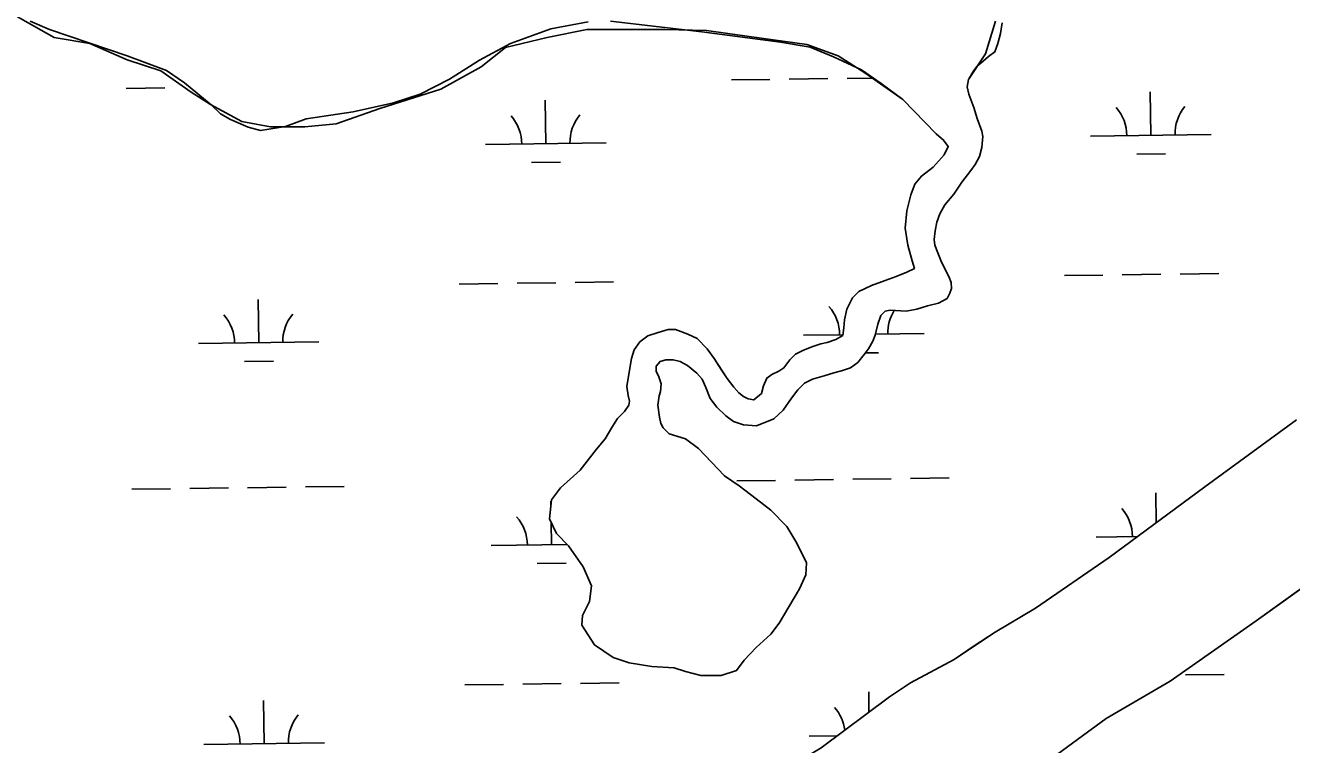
# Model space of a CAD drawing. Extents: x 3767014 to 3805179, y 361544 to 387384.
# Drawn here: x 3798204 to 3799254, y 377879 to 378476 of the extents above; entities that cross this region are included whole.
import ezdxf

# ---------------------------------------------------------------- set-up
doc = ezdxf.new("R2010")
doc.units = 0
doc.layers.add('V-TOPO-SHOR', color=7, linetype='Continuous')
doc.layers.add('V-WETL-SWMP', color=7, linetype='Continuous')

msp = doc.modelspace()

# ---------------------------------------------------------------- linework, layer by layer
at = {"layer": 'V-TOPO-SHOR'}
for points in [[(3798670.397, 378478.66), (3798639.431, 378472.801), (3798606.118, 378460.609), (3798580.312, 378446.773), (3798555.445, 378431.061), (3798531.045, 378418.634), (3798508.992, 378411.363), (3798475.681, 378404.099), (3798436.741, 378398.24), (3798419.38, 378391.909), (3798398.736, 378388.628), (3798388.416, 378391.446), (3798373.871, 378397.783), (3798365.663, 378402.239), (3798357.688, 378409.747), (3798335.639, 378428.05), (3798320.865, 378438.28), (3798288.023, 378450.39), (3798223.753, 378472.217), (3798207.567, 378479.256)], [(3798931.476, 378414.341), (3798913.65, 378427.481), (3798897.231, 378438.978), (3798874.009, 378449.538), (3798854.774, 378457.752), (3798829.91, 378461.744), (3798764.933, 378470.436), (3798688.929, 378479.363)], [(3798985.902, 378430.799), (3798990.36, 378438.305), (3798993.174, 378442.059), (3798998.102, 378446.044), (3799002.56, 378450.031), (3799007.721, 378453.785), (3799010.303, 378460.822), (3799012.651, 378469.033), (3799013.824, 378477.946)], [(3798737.663, 378136.911), (3798732.738, 378141.838), (3798730.862, 378145.357), (3798729.691, 378150.753), (3798728.284, 378160.606), (3798729.457, 378168.347), (3798730.397, 378171.866), (3798731.102, 378178.434), (3798729.226, 378184.064), (3798726.881, 378188.756), (3798726.883, 378192.979), (3798730.168, 378196.964), (3798734.86, 378198.371), (3798740.959, 378198.371), (3798746.822, 378196.962), (3798752.921, 378193.444), (3798760.66, 378187.107), (3798765.117, 378182.182), (3798768.164, 378175.376), (3798771.683, 378166.228), (3798777.311, 378158.955), (3798784.581, 378151.683), (3798791.149, 378147.224), (3798799.359, 378144.406), (3798810.15, 378143.466), (3798824.462, 378149.33), (3798832.203, 378156.6), (3798839.242, 378166.451), (3798844.403, 378173.252), (3798850.035, 378178.882), (3798856.603, 378182.165), (3798866.223, 378184.977), (3798874.198, 378187.558), (3798880.532, 378189.198), (3798888.04, 378191.543), (3798894.139, 378196), (3798899.535, 378202.565), (3798903.056, 378207.493), (3798906.574, 378213.825), (3798908.688, 378218.751), (3798910.799, 378227.899), (3798913.146, 378234.936), (3798916.9, 378238.688), (3798920.89, 378239.393), (3798934.259, 378238.686), (3798943.174, 378240.326), (3798952.089, 378243.14), (3798961.004, 378245.25), (3798968.276, 378249.235), (3798970.388, 378253.458), (3798971.797, 378257.446), (3798971.564, 378262.371), (3798969.688, 378267.532), (3798963.591, 378279.263), (3798958.196, 378293.339), (3798957.494, 378298.031), (3798958.434, 378305.303), (3798959.607, 378312.576), (3798962.19, 378319.377), (3798966.413, 378326.883), (3798973.687, 378335.796), (3798980.491, 378345.647), (3798987.999, 378355.264), (3798991.519, 378360.423), (3798995.04, 378366.991), (3798997.151, 378374.497), (3798997.858, 378383.646), (3798997.153, 378387.869), (3798993.168, 378398.426), (3798990.354, 378407.574), (3798986.369, 378418.601), (3798984.962, 378424.7), (3798985.902, 378430.799)], [(3798704.787, 378163.885), (3798704.826, 378164.081), (3798703.654, 378168.773), (3798702.716, 378176.279), (3798703.656, 378183.083), (3798705.065, 378191.058), (3798706.475, 378199.504), (3798708.586, 378206.541), (3798713.28, 378213.109), (3798720.083, 378218.267), (3798728.529, 378221.081), (3798736.74, 378223.424), (3798742.839, 378223.424), (3798753.161, 378219.668), (3798760.9, 378215.914), (3798769.108, 378207.468), (3798774.972, 378199.258), (3798780.835, 378190.343), (3798785.761, 378182.833), (3798791.389, 378175.561), (3798795.612, 378170.869), (3798799.364, 378167.819), (3798803.351, 378165.941), (3798807.807, 378165.001), (3798814.377, 378170.395), (3798816.02, 378176.73), (3798818.603, 378183.062), (3798822.825, 378186.112), (3798828.691, 378188.926), (3798832.914, 378191.504), (3798837.839, 378198.308), (3798842.533, 378202.998), (3798848.632, 378206.047), (3798856.138, 378209.094), (3798863.413, 378211.439), (3798868.807, 378212.613), (3798875.844, 378215.191), (3798881.71, 378218.474), (3798882.65, 378224.809), (3798883.121, 378231.377), (3798884.999, 378240.29), (3798889.693, 378249.672), (3798895.087, 378255.066), (3798905.645, 378259.991), (3798916.907, 378264.21), (3798926.055, 378267.493), (3798934.734, 378271.012), (3798941.069, 378274.059), (3798939.195, 378280.394), (3798935.676, 378293.531), (3798933.334, 378307.605), (3798934.745, 378321.915), (3798938.265, 378335.051), (3798941.55, 378343.966), (3798946.947, 378350.767), (3798956.802, 378358.037), (3798965.716, 378368.357), (3798969.237, 378375.394), (3798965.25, 378380.555), (3798959.151, 378385.716), (3798931.476, 378414.341)], [(3798684.647, 378132.651), (3798690.279, 378142.268), (3798694.973, 378149.539), (3798700.603, 378155.402), (3798704.121, 378160.563), (3798704.787, 378163.885)], [(3799258.124, 378148.597), (3799182.141, 378092.934), (3799102.658, 378034.314), (3799041.687, 377992.101), (3799008.014, 377972.434), (3798990.591, 377960.85), (3798974.027, 377949.734), (3798937.788, 377930.376), (3798920.368, 377918.715), (3798863.749, 377876.346), (3798793.289, 377833.977), (3798710.622, 377782.437), (3798594.977, 377705.006), (3798493.255, 377645.77), (3798414.551, 377585.206), (3798374.187, 377547.5), (3798343.7, 377528.763), (3798331.492, 377522.701), (3798307.461, 377513.528), (3798281.566, 377507.39), (3798199.777, 377497.824)], [(3798737.663, 378136.911), (3798751.381, 378132.688), (3798761.93, 378124.772), (3798773.008, 378113.162), (3798783.557, 378102.082), (3798795.692, 378093.638), (3798809.933, 378083.083), (3798822.068, 378073.584), (3798835.255, 378059.865), (3798843.695, 378046.145), (3798851.606, 378029.79), (3798851.076, 378019.765), (3798845.798, 378008.159), (3798836.826, 377993.389), (3798828.91, 377979.671), (3798822.049, 377970.703), (3798809.913, 377959.628), (3798799.888, 377949.076), (3798793.553, 377940.637), (3798780.891, 377936.418), (3798764.009, 377936.42), (3798751.346, 377939.588), (3798741.85, 377942.754), (3798723.385, 377943.815), (3798704.392, 377946.983), (3798691.203, 377951.206), (3798675.904, 377961.76), (3798665.355, 377978.117), (3798665.883, 377986.03), (3798671.689, 377997.636), (3798673.274, 378010.828), (3798666.42, 378026.657), (3798654.287, 378044.069), (3798644.264, 378054.096), (3798638.462, 378066.23), (3798640.048, 378082.057), (3798647.437, 378092.082), (3798663.794, 378106.85), (3798677.516, 378124.258), (3798684.647, 378132.651)], [(3799048.562, 377862.86), (3799100.203, 377900.565), (3799153.164, 377931.74), (3799224.555, 377981.805), (3799289.651, 378028.451)]]:
    msp.add_lwpolyline(points, dxfattribs=at)
at = {"layer": 'V-WETL-SWMP'}
for p, q in [((3798189.01, 378487.59), (3798227.708, 378465.717)), ((3799000.001, 378452.256), (3799008.414, 378479.177)), ((3798636.569, 378465.717), (3798669.379, 378472.447)), ((3798669.379, 378472.447), (3798698.824, 378472.447)), ((3798698.824, 378472.447), (3798734.157, 378472.447)), ((3798734.157, 378472.447), (3798768.65, 378471.606)), ((3798768.65, 378471.606), (3798803.983, 378466.558)), ((3798227.708, 378465.717), (3798257.153, 378460.669)), ((3798257.153, 378460.669), (3798288.28, 378447.208)), ((3798602.077, 378457.304), (3798636.569, 378465.717)), ((3798803.983, 378466.558), (3798851.936, 378459.828)), ((3798851.936, 378459.828), (3798878.016, 378450.574)), ((3798288.28, 378447.208), (3798316.042, 378437.954)), ((3798581.886, 378441.32), (3798602.077, 378457.304)), ((3798878.016, 378450.574), (3798899.889, 378436.272)), ((3798985.901, 378430.799), (3799000.001, 378452.256)), ((3798316.042, 378437.954), (3798341.281, 378420.288)), ((3798548.235, 378422.811), (3798581.886, 378441.32)), ((3798789.309, 378430.469), (3798821.306, 378430.914)), ((3798837.305, 378431.136), (3798869.302, 378431.58)), ((3798885.3, 378431.802), (3798905.914, 378432.089)), ((3798899.889, 378436.272), (3798931.475, 378414.341)), ((3798984.962, 378424.7), (3798985.901, 378430.799)), ((3798287.45, 378423.498), (3798319.447, 378423.942)), ((3798335.445, 378424.164), (3798335.737, 378424.168)), ((3798341.281, 378420.288), (3798357.265, 378410.192)), ((3798497.758, 378406.827), (3798548.235, 378422.811)), ((3798986.368, 378418.601), (3798984.962, 378424.7)), ((3798990.354, 378407.575), (3798986.368, 378418.601)), ((3799137.297, 378384.556), (3799136.797, 378420.553)), ((3798357.265, 378410.192), (3798383.345, 378395.891)), ((3798461.583, 378394.208), (3798497.758, 378406.827)), ((3798635.437, 378377.585), (3798634.937, 378413.581)), ((3798931.475, 378414.341), (3798959.151, 378385.717)), ((3798993.168, 378398.426), (3798990.354, 378407.575)), ((3798383.345, 378395.891), (3798406.9, 378391.684)), ((3798997.154, 378387.869), (3798993.168, 378398.426)), ((3798406.9, 378391.684), (3798435.504, 378391.684)), ((3798435.504, 378391.684), (3798461.583, 378394.208)), ((3798959.151, 378385.717), (3798965.249, 378380.555)), ((3798997.857, 378383.646), (3798997.154, 378387.869)), ((3799087.301, 378383.862), (3799187.292, 378385.251)), ((3798585.442, 378376.89), (3798685.432, 378378.279)), ((3798965.249, 378380.555), (3798969.236, 378375.394)), ((3798969.236, 378375.394), (3798965.716, 378368.357)), ((3798995.039, 378366.992), (3798997.151, 378374.498)), ((3798997.151, 378374.498), (3798997.857, 378383.646)), ((3798965.716, 378368.357), (3798956.801, 378358.037)), ((3798991.519, 378360.424), (3798995.039, 378366.992)), ((3799125.512, 378368.96), (3799149.51, 378369.293)), ((3798623.653, 378361.989), (3798647.65, 378362.322)), ((3798956.801, 378358.037), (3798946.947, 378350.767)), ((3798980.491, 378345.647), (3798987.999, 378355.264)), ((3798987.999, 378355.264), (3798991.519, 378360.424)), ((3798941.55, 378343.965), (3798938.265, 378335.051)), ((3798946.947, 378350.767), (3798941.55, 378343.965)), ((3798973.687, 378335.796), (3798980.491, 378345.647)), ((3798938.265, 378335.051), (3798934.744, 378321.915)), ((3798966.413, 378326.883), (3798973.687, 378335.796)), ((3798934.744, 378321.915), (3798933.334, 378307.606)), ((3798962.189, 378319.377), (3798966.413, 378326.883)), ((3798958.434, 378305.303), (3798959.608, 378312.575)), ((3798959.608, 378312.575), (3798962.189, 378319.377)), ((3798933.334, 378307.606), (3798935.677, 378293.531)), ((3798957.494, 378298.031), (3798958.434, 378305.303)), ((3798935.677, 378293.531), (3798939.194, 378280.394)), ((3798958.197, 378293.339), (3798957.494, 378298.031)), ((3798963.59, 378279.263), (3798958.197, 378293.339)), ((3798939.194, 378280.394), (3798941.069, 378274.06)), ((3798969.687, 378267.533), (3798963.59, 378279.263)), ((3798934.735, 378271.011), (3798926.055, 378267.494)), ((3798941.069, 378274.06), (3798934.735, 378271.011)), ((3799065.499, 378268.116), (3799097.496, 378268.56)), ((3799113.494, 378268.782), (3799145.491, 378269.227)), ((3799161.49, 378269.449), (3799193.487, 378269.894)), ((3798563.639, 378261.144), (3798595.636, 378261.589)), ((3798611.635, 378261.811), (3798643.632, 378262.255)), ((3798659.63, 378262.478), (3798691.627, 378262.922)), ((3798905.645, 378259.991), (3798895.088, 378255.066)), ((3798916.906, 378264.211), (3798905.645, 378259.991)), ((3798926.055, 378267.494), (3798916.906, 378264.211)), ((3798971.563, 378262.372), (3798969.687, 378267.533)), ((3798971.796, 378257.446), (3798971.563, 378262.372)), ((3798397.236, 378212.398), (3798396.736, 378248.395)), ((3798889.692, 378249.672), (3798884.998, 378240.289)), ((3798895.088, 378255.066), (3798889.692, 378249.672)), ((3798961.004, 378245.25), (3798968.276, 378249.236)), ((3798968.276, 378249.236), (3798970.388, 378253.458)), ((3798970.388, 378253.458), (3798971.796, 378257.446)), ((3798884.998, 378240.289), (3798883.12, 378231.376)), ((3798913.147, 378234.936), (3798916.901, 378238.689)), ((3798916.901, 378238.689), (3798920.889, 378239.392)), ((3798920.889, 378239.392), (3798934.26, 378238.686)), ((3798934.26, 378238.686), (3798943.175, 378240.326)), ((3798943.175, 378240.326), (3798952.089, 378243.14)), ((3798952.089, 378243.14), (3798961.004, 378245.25)), ((3798883.12, 378231.376), (3798882.65, 378224.808)), ((3798908.687, 378218.751), (3798910.8, 378227.899)), ((3798910.8, 378227.899), (3798913.147, 378234.936)), ((3798720.084, 378218.267), (3798713.28, 378213.108)), ((3798728.529, 378221.081), (3798720.084, 378218.267)), ((3798736.74, 378223.425), (3798728.529, 378221.081)), ((3798742.839, 378223.424), (3798736.74, 378223.425)), ((3798753.16, 378219.669), (3798742.839, 378223.424)), ((3798760.9, 378215.914), (3798753.16, 378219.669)), ((3798849.101, 378218.675), (3798881.807, 378219.129)), ((3798881.71, 378218.474), (3798875.845, 378215.191)), ((3798882.65, 378224.808), (3798881.71, 378218.474)), ((3798906.575, 378213.825), (3798908.687, 378218.751)), ((3798908.861, 378219.505), (3798949.091, 378220.064)), ((3798347.241, 378211.704), (3798447.232, 378213.093)), ((3798708.587, 378206.54), (3798706.475, 378199.503)), ((3798713.28, 378213.108), (3798708.587, 378206.54)), ((3798769.109, 378207.468), (3798760.9, 378215.914)), ((3798774.972, 378199.257), (3798769.109, 378207.468)), ((3798848.632, 378206.047), (3798842.533, 378202.998)), ((3798856.139, 378209.095), (3798848.632, 378206.047)), ((3798863.412, 378211.44), (3798856.139, 378209.095)), ((3798868.807, 378212.612), (3798863.412, 378211.44)), ((3798875.845, 378215.191), (3798868.807, 378212.612)), ((3798899.536, 378202.566), (3798903.055, 378207.492)), ((3798903.055, 378207.492), (3798906.575, 378213.825)), ((3798385.452, 378196.802), (3798409.45, 378197.135)), ((3798706.475, 378199.503), (3798703.657, 378183.083)), ((3798726.882, 378192.978), (3798730.167, 378196.965)), ((3798730.167, 378196.965), (3798734.859, 378198.372)), ((3798734.859, 378198.372), (3798740.958, 378198.371)), ((3798740.958, 378198.371), (3798746.822, 378196.963)), ((3798746.822, 378196.963), (3798752.921, 378193.443)), ((3798785.76, 378182.834), (3798774.972, 378199.257)), ((3798837.84, 378198.308), (3798832.913, 378191.505)), ((3798842.533, 378202.998), (3798837.84, 378198.308)), ((3798888.039, 378191.543), (3798894.139, 378195.999)), ((3798894.139, 378195.999), (3798899.536, 378202.566)), ((3798900.53, 378203.957), (3798911.309, 378204.107)), ((3798726.881, 378188.756), (3798726.882, 378192.978)), ((3798729.226, 378184.064), (3798726.881, 378188.756)), ((3798752.921, 378193.443), (3798760.661, 378187.108)), ((3798760.661, 378187.108), (3798765.117, 378182.181)), ((3798822.825, 378186.112), (3798818.602, 378183.063)), ((3798828.69, 378188.926), (3798822.825, 378186.112)), ((3798832.913, 378191.505), (3798828.69, 378188.926)), ((3798856.604, 378182.165), (3798866.222, 378184.978)), ((3798866.222, 378184.978), (3798874.198, 378187.557)), ((3798874.198, 378187.557), (3798880.532, 378189.198)), ((3798880.532, 378189.198), (3798888.039, 378191.543)), ((3798703.657, 378183.083), (3798702.717, 378176.28)), ((3798702.717, 378176.28), (3798703.654, 378168.773)), ((3798731.102, 378178.433), (3798729.226, 378184.064)), ((3798730.397, 378171.865), (3798731.102, 378178.433)), ((3798765.117, 378182.181), (3798768.165, 378175.377)), ((3798768.165, 378175.377), (3798771.683, 378166.228)), ((3798791.389, 378175.561), (3798785.76, 378182.834)), ((3798795.611, 378170.869), (3798791.389, 378175.561)), ((3798816.02, 378176.73), (3798814.377, 378170.396)), ((3798818.602, 378183.063), (3798816.02, 378176.73)), ((3798844.404, 378173.253), (3798850.035, 378178.882)), ((3798850.035, 378178.882), (3798856.604, 378182.165)), ((3798703.654, 378168.773), (3798704.787, 378163.885)), ((3798704.787, 378163.885), (3798704.122, 378160.563)), ((3798728.284, 378160.606), (3798729.458, 378168.347)), ((3798729.458, 378168.347), (3798730.397, 378171.865)), ((3798771.683, 378166.228), (3798777.311, 378158.955)), ((3798799.364, 378167.819), (3798795.611, 378170.869)), ((3798803.351, 378165.941), (3798799.364, 378167.819)), ((3798807.808, 378165.002), (3798803.351, 378165.941)), ((3798814.377, 378170.396), (3798807.808, 378165.002)), ((3798832.203, 378156.6), (3798839.242, 378166.451)), ((3798839.242, 378166.451), (3798844.404, 378173.253)), ((3798700.602, 378155.403), (3798694.972, 378149.539)), ((3798704.122, 378160.563), (3798700.602, 378155.403)), ((3798729.69, 378150.753), (3798728.284, 378160.606)), ((3798777.311, 378158.955), (3798784.582, 378151.682)), ((3798824.461, 378149.329), (3798832.203, 378156.6)), ((3798694.972, 378149.539), (3798690.279, 378142.268)), ((3798730.862, 378145.357), (3798729.69, 378150.753)), ((3798732.738, 378141.838), (3798730.862, 378145.357)), ((3798784.582, 378151.682), (3798791.15, 378147.224)), ((3798791.15, 378147.224), (3798799.359, 378144.407)), ((3798799.359, 378144.407), (3798810.15, 378143.467)), ((3798810.15, 378143.467), (3798824.461, 378149.329)), ((3799258.123, 378148.597), (3799182.141, 378092.933)), ((3798684.647, 378132.651), (3798677.515, 378124.259)), ((3798690.279, 378142.268), (3798684.647, 378132.651)), ((3798737.663, 378136.911), (3798732.738, 378141.838)), ((3798751.38, 378132.688), (3798737.663, 378136.911)), ((3798761.93, 378124.772), (3798751.38, 378132.688)), ((3798677.515, 378124.259), (3798663.795, 378106.851)), ((3798783.558, 378102.082), (3798761.93, 378124.772)), ((3798663.795, 378106.851), (3798647.437, 378092.081)), ((3798795.691, 378093.638), (3798783.558, 378102.082)), ((3798292.071, 378090.855), (3798324.067, 378091.299)), ((3798340.066, 378091.521), (3798372.063, 378091.966)), ((3798388.061, 378092.188), (3798420.058, 378092.633)), ((3798436.057, 378092.855), (3798468.054, 378093.299)), ((3798647.437, 378092.081), (3798640.048, 378082.058)), ((3798793.93, 378097.826), (3798825.927, 378098.271)), ((3798809.934, 378083.084), (3798795.691, 378093.638)), ((3798841.926, 378098.493), (3798873.922, 378098.937)), ((3798889.921, 378099.16), (3798921.918, 378099.604)), ((3798937.916, 378099.826), (3798969.913, 378100.271)), ((3799182.141, 378092.933), (3799102.659, 378034.315)), ((3798640.048, 378082.058), (3798638.463, 378066.23)), ((3798639.604, 378077.623), (3798639.558, 378080.938)), ((3798822.067, 378073.585), (3798809.934, 378083.084)), ((3799141.761, 378063.153), (3799141.417, 378087.91)), ((3798835.255, 378059.865), (3798822.067, 378073.585)), ((3798638.463, 378066.23), (3798644.264, 378054.095)), ((3798640.058, 378044.942), (3798639.801, 378063.431)), ((3798843.694, 378046.146), (3798835.255, 378059.865)), ((3798644.264, 378054.095), (3798654.287, 378044.069)), ((3799091.922, 378051.219), (3799126.225, 378051.695)), ((3798590.063, 378044.247), (3798653.232, 378045.125)), ((3798654.287, 378044.069), (3798666.419, 378026.656)), ((3798851.605, 378029.79), (3798843.694, 378046.146)), ((3798628.273, 378029.346), (3798652.271, 378029.679)), ((3798851.076, 378019.765), (3798851.605, 378029.79)), ((3799102.659, 378034.315), (3799041.687, 377992.101)), ((3799224.556, 377981.805), (3799289.65, 378028.45)), ((3798666.419, 378026.656), (3798673.275, 378010.827)), ((3798845.798, 378008.159), (3798851.076, 378019.765)), ((3798673.275, 378010.827), (3798671.69, 377997.637)), ((3798836.826, 377993.388), (3798845.798, 378008.159)), ((3798671.69, 377997.637), (3798665.884, 377986.031)), ((3798665.884, 377986.031), (3798665.355, 377978.117)), ((3798828.91, 377979.672), (3798836.826, 377993.388)), ((3799041.687, 377992.101), (3799008.013, 377972.433)), ((3798665.355, 377978.117), (3798675.904, 377961.76)), ((3798822.05, 377970.704), (3798828.91, 377979.672)), ((3799153.163, 377931.739), (3799224.556, 377981.805)), ((3798809.913, 377959.627), (3798822.05, 377970.704)), ((3799008.013, 377972.433), (3798974.027, 377949.733)), ((3798675.904, 377961.76), (3798691.203, 377951.206)), ((3798799.887, 377949.076), (3798809.913, 377959.627)), ((3798691.203, 377951.206), (3798704.392, 377946.983)), ((3798704.392, 377946.983), (3798723.385, 377943.814)), ((3798723.385, 377943.814), (3798741.85, 377942.755)), ((3798793.554, 377940.636), (3798799.887, 377949.076)), ((3798974.027, 377949.733), (3798937.787, 377930.376)), ((3798741.85, 377942.755), (3798751.346, 377939.588)), ((3798751.346, 377939.588), (3798764.008, 377936.42)), ((3798764.008, 377936.42), (3798780.891, 377936.417)), ((3798780.891, 377936.417), (3798793.554, 377940.636)), ((3799166.111, 377936.806), (3799198.108, 377937.251)), ((3798568.26, 377928.501), (3798600.257, 377928.946)), ((3798616.256, 377929.168), (3798648.253, 377929.612)), ((3798664.251, 377929.835), (3798696.248, 377930.279)), ((3798903.448, 377906.054), (3798903.217, 377922.723)), ((3798937.787, 377930.376), (3798920.367, 377918.715)), ((3799100.202, 377900.566), (3799153.163, 377931.739)), ((3798401.857, 377879.755), (3798401.357, 377915.752)), ((3798920.367, 377918.715), (3798863.749, 377876.345)), ((3799048.562, 377862.86), (3799100.202, 377900.566)), ((3798351.862, 377879.061), (3798451.852, 377880.45)), ((3798853.722, 377886.032), (3798877.128, 377886.357))]:
    msp.add_line(p, q, dxfattribs=at)
for centre, start, end in [((3799082.052, 378384.264), 0.024037, 41.567696), ((3799192.528, 378385.798), 140.024034, 181.567693), ((3798580.193, 378377.292), 0.024037, 41.567696), ((3798690.668, 378378.827), 140.024034, 181.567693), ((3798843.852, 378219.077), 0.024037, 41.567696), ((3798954.327, 378220.612), 148.157002, 181.567693), ((3798341.992, 378212.106), 0.024037, 41.567696), ((3798452.468, 378213.64), 140.024034, 181.567693), ((3799086.673, 378051.621), 0.024037, 41.567696), ((3798584.814, 378044.649), 0.024037, 41.567696), ((3798346.613, 377879.463), 0.024037, 41.567696), ((3798457.088, 377880.997), 140.024034, 181.567693), ((3798848.473, 377886.434), 7.543509, 41.567696)]:
    msp.add_arc(centre, 35.246, start, end, dxfattribs=at)

doc.saveas('drawing.dxf')
